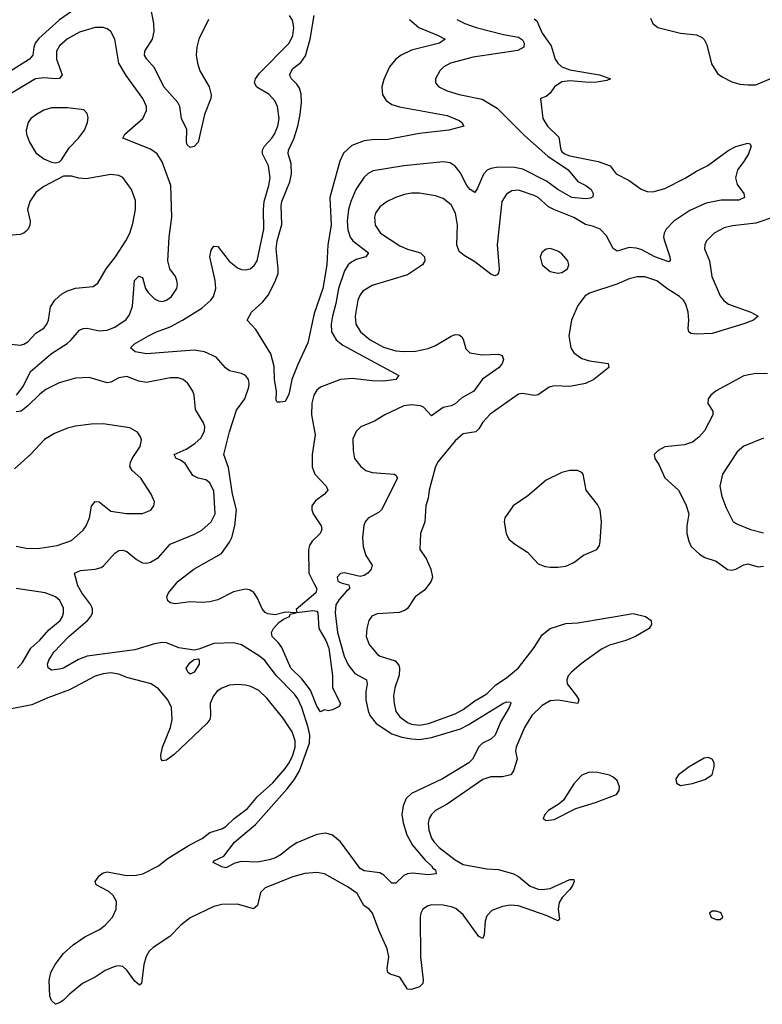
# Model space of a CAD drawing. Header units: inches. Extents: x 1449094 to 1618372, y 389908 to 534307.
# Tile 477 of 494: x 1595728 to 1599483, y 507869 to 512849. Entities that reach past the tile are written whole.
import ezdxf

# ---------------------------------------------------------------- set-up
doc = ezdxf.new("R2010")
doc.units = ezdxf.units.IN
doc.header["$MEASUREMENT"] = 0
doc.layers.add('B5590', color=7, linetype='Continuous')
doc.layers.add('B5591', color=7, linetype='Continuous')

msp = doc.modelspace()

# ---------------------------------------------------------------- linework, layer by layer
at = {"layer": 'B5590', "color": 5}
for points, elevation in [([(1597801.6, 510000), (1597775.2, 509964.8), (1597728.7, 509930), (1597690, 509871.5), (1597677.6, 509862.4), (1597648.4, 509851.6), (1597535.3, 509844.7), (1597508.3, 509831.7), (1597493.7, 509810), (1597483.2, 509770), (1597479.7, 509730), (1597494.9, 509690), (1597538.3, 509638.3), (1597550.4, 509630), (1597626.6, 509606.6), (1597644.6, 509584.6), (1597648.5, 509570), (1597646.6, 509533.4), (1597625.2, 509470), (1597618.5, 509430), (1597621.5, 509390), (1597631.1, 509350), (1597650, 509322.6), (1597690, 509294.8), (1597710, 509286.1), (1597750, 509281.3), (1597795.4, 509290), (1597930, 509337.9), (1597970, 509360.6), (1598030, 509404.7), (1598090, 509439.1), (1598135.1, 509484.9), (1598190, 509520.1), (1598250, 509571.6), (1598330, 509673.7), (1598370, 509738), (1598410, 509770.9), (1598490, 509795.8), (1598550, 509798), (1598830, 509846), (1598892, 509830), (1598921, 509810), (1598922.8, 509790), (1598911, 509770), (1598842, 509730), (1598792.4, 509710), (1598710, 509685.4), (1598670, 509666), (1598568, 509592), (1598518.4, 509550), (1598501.4, 509530), (1598494.2, 509510), (1598496.3, 509490), (1598544.5, 509430), (1598555, 509410), (1598550.4, 509390), (1598451.5, 509408.5), (1598410, 509403.9), (1598370, 509381.3), (1598317.8, 509330), (1598280.2, 509270), (1598239, 509170), (1598235.6, 509150), (1598244.2, 509110), (1598224.5, 509050), (1598211.5, 509030), (1598170, 509019.9), (1598110, 509019.4), (1598070, 509006.3), (1597890, 508881.6), (1597831, 508849), (1597810.3, 508830), (1597798.3, 508810), (1597793.6, 508786.4), (1597796.8, 508750), (1597810.9, 508710), (1597823.9, 508690), (1597850, 508662.7), (1597930, 508599.4), (1597970, 508577), (1598090, 508554.4), (1598150, 508550.6), (1598225.3, 508530), (1598250, 508516.6), (1598310, 508467.3), (1598350, 508451.5), (1598370, 508449.4), (1598410, 508455.5), (1598510, 508500.3), (1598530, 508501), (1598532.3, 508490), (1598523.2, 508470), (1598510, 508449.8), (1598470.6, 508409.4), (1598455.4, 508384.6), (1598451.6, 508350), (1598458.6, 508301.4), (1598450, 508291.8), (1598396.1, 508316.1), (1598250, 508367.4), (1598210, 508370.9), (1598170, 508364.4), (1598116.4, 508343.6), (1598090, 508317.4), (1598081.5, 508290), (1598077.6, 508222.4), (1598070, 508202.9), (1598050, 508212.4), (1597970, 508322.5), (1597933.5, 508353.5), (1597910, 508363.2), (1597868.9, 508371.1), (1597810, 508372.2), (1597790, 508366.6), (1597766.9, 508350), (1597756.5, 508330), (1597753.4, 508310), (1597754.2, 508110), (1597768.4, 507991.6), (1597766, 507974), (1597750, 507957.4), (1597710, 507944.6), (1597690, 507946.6), (1597650, 508006), (1597601.8, 508021.8), (1597589.8, 508029.8), (1597587.1, 508050), (1597595.5, 508110), (1597586.5, 508150), (1597543.8, 508243.8), (1597512.3, 508330), (1597496, 508350), (1597468.4, 508370), (1597434, 508430), (1597390, 508461.4), (1597270, 508529.8), (1597230, 508535.5), (1597170, 508530.8), (1597110, 508514.2), (1596970, 508458.9), (1596945.7, 508434.3), (1596930.1, 508369.9), (1596910, 508352.4), (1596830, 508375.8), (1596750, 508375), (1596710, 508364), (1596590, 508306.6), (1596542.4, 508270), (1596487.3, 508212.7), (1596402.9, 508157.2), (1596382.6, 508137.4), (1596368.4, 508111.6), (1596356.1, 508070), (1596344.7, 507975.3), (1596333.5, 507966.5), (1596310, 507986), (1596270, 508041.7), (1596250, 508061.4), (1596230, 508064.8), (1596210, 508060.6), (1596160, 508040), (1596110, 508006.5), (1596046.1, 507973.9), (1595979.7, 507920.3), (1595950, 507889.7), (1595930, 507876.2), (1595909.5, 507869.5), (1595889.4, 507889.4), (1595881.2, 507910), (1595878, 507990), (1595886.3, 508030), (1595907.2, 508070), (1595950, 508125.7), (1595998.9, 508170), (1596058, 508210), (1596132, 508248), (1596160.9, 508270), (1596197.1, 508310), (1596216.2, 508350), (1596217.1, 508390), (1596200.6, 508420.6), (1596179.5, 508439.5), (1596114.5, 508474.5), (1596109.6, 508490), (1596130, 508519.1), (1596150, 508534.9), (1596170, 508539.5), (1596270, 508520.8), (1596317.2, 508522.8), (1596351.5, 508530), (1596429.7, 508570), (1596474.5, 508605.5), (1596585.9, 508674.1), (1596651.3, 508708.7), (1596690, 508738.3), (1596750, 508757.5), (1596770, 508769), (1596812, 508810), (1596879.5, 508860.5), (1596930, 508920.7), (1597007.6, 508990), (1597070, 509061.3), (1597090.7, 509090), (1597109.6, 509130), (1597120.5, 509170), (1597121.7, 509201.7), (1597106.7, 509246.7), (1597058.1, 509318.1), (1596977.2, 509417.3), (1596937.2, 509457.2), (1596896.4, 509476.4), (1596870, 509483.4), (1596830, 509487), (1596790, 509483.7), (1596750, 509468.9), (1596727.5, 509452.5), (1596707.7, 509430), (1596691, 509390), (1596692.9, 509330), (1596689.3, 509310.7), (1596675.3, 509290), (1596510, 509132.8), (1596470, 509104), (1596450, 509100.9), (1596443.6, 509110), (1596441.7, 509130), (1596449.7, 509169.7), (1596490.4, 509269.6), (1596499.1, 509310), (1596495.6, 509370), (1596477.4, 509410), (1596430, 509465.7), (1596394, 509490), (1596270, 509522.8), (1596230, 509538.7), (1596190, 509545.2), (1596150, 509541.1), (1596109.8, 509529.8), (1595979.4, 509460.6), (1595870, 509419.6), (1595790, 509383.7), (1595670, 509360.1)], 480), ([(1597358.2, 510000), (1597391.8, 509991.8), (1597396.7, 509976.7), (1597395.8, 509970), (1597380.6, 509959.4), (1597343.3, 509916.7), (1597327.4, 509890), (1597322.9, 509850), (1597334.9, 509750), (1597369.7, 509629.7), (1597390, 509587.1), (1597423.2, 509543.2), (1597481.3, 509510), (1597485.9, 509490), (1597478, 509450), (1597479.3, 509410), (1597490, 509354), (1597499.6, 509330), (1597531.3, 509290), (1597610, 509238.2), (1597660.7, 509220.7), (1597710, 509211.3), (1597750, 509209.4), (1597810, 509219.7), (1597956.7, 509263.3), (1597996.7, 509283.3), (1598172, 509390), (1598190, 509399), (1598210, 509398), (1598212, 509392), (1598203.7, 509370), (1598160.9, 509299.1), (1598131.9, 509230), (1598110, 509211), (1598069.3, 509190.7), (1598050, 509171.6), (1598018, 509110), (1598000.2, 509090), (1597866.5, 509010), (1597710, 508935.2), (1597683.2, 508910), (1597666.9, 508873.1), (1597660.3, 508830), (1597667.6, 508787.6), (1597686.6, 508726.6), (1597714.7, 508674.7), (1597778.1, 508598.1), (1597810.2, 508570), (1597817.4, 508557.4), (1597830.3, 508550), (1597834.8, 508530), (1597795.4, 508524.6), (1597712.1, 508532.1), (1597690, 508528.7), (1597670, 508521), (1597630, 508482.4), (1597610, 508482.6), (1597570, 508522), (1597550, 508534), (1597470, 508545.2), (1597450, 508556.8), (1597350, 508691.8), (1597310, 508725.3), (1597275.7, 508735.7), (1597230, 508727.6), (1597130, 508686.6), (1597095.2, 508664.8), (1597050, 508626.4), (1597021.1, 508610), (1596990, 508599.5), (1596930, 508587.7), (1596848.1, 508591.9), (1596816.7, 508583.3), (1596770, 508559.3), (1596750, 508564), (1596706.8, 508586.8), (1596710, 508594.8), (1596761.3, 508618.7), (1596814.8, 508690), (1596921.2, 508778.8), (1597080.7, 508959.3), (1597115.6, 509004.4), (1597143.1, 509050), (1597193.8, 509190), (1597194.9, 509230), (1597186.7, 509270), (1597155.3, 509370), (1597134.6, 509414.6), (1597117.6, 509437.6), (1597026.8, 509530), (1596968, 509608), (1596941, 509630), (1596850, 509688.1), (1596810, 509696.8), (1596710, 509693.6), (1596634.8, 509665.2), (1596610, 509661.2), (1596532.7, 509672.7), (1596470, 509698.2), (1596450, 509699.8), (1596410, 509692.5), (1596310, 509661.8), (1596070, 509631), (1596026.2, 509613.8), (1595950, 509569.8), (1595930, 509565.1), (1595890, 509559.5), (1595872, 509572), (1595869.8, 509590), (1595876.4, 509610), (1595901.8, 509650), (1595976.8, 509730), (1596071.3, 509810), (1596087.8, 509830), (1596096.1, 509850), (1596096.3, 509870), (1596088.5, 509890), (1596043, 509950), (1596020.7, 509990), (1596018.3, 510000)], 460), ([(1597215.9, 510000), (1597231, 509970), (1597226.5, 509950), (1597126.2, 509866.2), (1597130.5, 509850.5), (1597210, 509861.8), (1597230, 509857.4), (1597235.9, 509850), (1597241, 509770), (1597276.6, 509710), (1597292.3, 509670), (1597309.4, 509530.6), (1597309.2, 509470), (1597351, 509390), (1597344.5, 509375.5), (1597310, 509359), (1597290, 509354), (1597270, 509359.3), (1597250, 509349.4), (1597230, 509377.4), (1597198.1, 509458.1), (1597155.4, 509515.4), (1597099.4, 509570), (1597053.2, 509673.2), (1597037.3, 509697.3), (1597005.7, 509730), (1597002.4, 509750), (1597011.6, 509770), (1597039.2, 509800.8), (1597062.4, 509817.6), (1597092.2, 509830), (1597096.6, 509843.4), (1597126, 509850), (1597071.9, 509851.9), (1597020.6, 509839.4), (1596983.7, 509843.7), (1596970, 509850.8), (1596955, 509870), (1596930, 509924), (1596911.5, 509951.5), (1596890, 509966.2), (1596870, 509969.8), (1596810, 509956.2), (1596730, 509915.3), (1596690, 509904.4), (1596650, 509901), (1596590, 509904.7), (1596514.2, 509894.2), (1596490, 509899.3), (1596477.2, 509910), (1596472.7, 509930), (1596480.9, 509950), (1596521.6, 510000)], 440), ([(1595716.5, 509570), (1595742, 509598), (1595784.5, 509670), (1595830, 509711.6), (1595876.2, 509763.8), (1595932.4, 509810), (1595945.5, 509830), (1595950.7, 509850), (1595950, 509872.3), (1595931.4, 509911.4), (1595910, 509930.6), (1595858, 509950), (1595710, 509971.8)], 480)]:
    msp.add_lwpolyline(points, dxfattribs=dict(at, elevation=elevation))
for points, elevation in [([(1596590, 509538.4), (1596578.4, 509550), (1596569.8, 509570), (1596590, 509598.9), (1596610, 509613.4), (1596630, 509616.4), (1596635.8, 509610), (1596635.8, 509590), (1596610, 509549.6)], 460), ([(1599210, 509118.4), (1599190, 509115.1), (1599113.4, 509070), (1599058.8, 509030), (1599046, 509010), (1599048.7, 508988.7), (1599070, 508976.3), (1599130, 508986.7), (1599192.9, 509007.1), (1599229.2, 509030), (1599239.6, 509070), (1599239.6, 509090), (1599229.6, 509109.6)], 520), ([(1598610, 509043.5), (1598570, 509027.8), (1598530, 508985.1), (1598477.6, 508902.4), (1598456.9, 508883.1), (1598403, 508850), (1598383, 508830), (1598374.8, 508810), (1598390, 508799.1), (1598430, 508804.2), (1598540, 508860), (1598639.3, 508890), (1598746, 508930), (1598759.6, 508950), (1598760.5, 508970), (1598750, 509000.9), (1598730, 509018.7), (1598710, 509028), (1598650, 509041.7)], 520), ([(1599230, 508341.2), (1599216, 508330), (1599224, 508310), (1599230, 508306), (1599250, 508299.1), (1599270, 508298.8), (1599284, 508310), (1599276, 508330), (1599270, 508334), (1599250, 508340.9)], 520)]:
    msp.add_lwpolyline(points, close=True, dxfattribs=dict(at, elevation=elevation))
at = {"layer": 'B5591', "color": 5}
for points, elevation in [([(1595990, 512890.5), (1595930, 512847.7), (1595825.2, 512754.8), (1595807.4, 512730), (1595799.9, 512710), (1595794, 512670), (1595778.4, 512650), (1595662.8, 512577.2)], 440), ([(1596521.6, 510000), (1596529.7, 510010), (1596609.6, 510070), (1596748.7, 510150), (1596790, 510206), (1596801.7, 510230), (1596817, 510290), (1596824.3, 510370), (1596804.9, 510450), (1596784.3, 510584.3), (1596761.1, 510650), (1596790, 510764.9), (1596825.4, 510874.6), (1596867.6, 510932.4), (1596886.4, 510990), (1596888.7, 511010), (1596885.1, 511030), (1596869.8, 511049.8), (1596850, 511059.8), (1596790, 511073.5), (1596768.4, 511088.4), (1596721.6, 511141.6), (1596663, 511170), (1596610, 511177.2), (1596370, 511159.1), (1596312.3, 511170), (1596289.5, 511190), (1596309.6, 511210), (1596380.5, 511250), (1596419.6, 511270), (1596490, 511296.6), (1596551, 511329), (1596649.8, 511390), (1596695.4, 511430), (1596709.1, 511450), (1596719.5, 511490), (1596716.5, 511530), (1596689.8, 511650), (1596696.9, 511683.1), (1596710, 511703), (1596730, 511701.6), (1596787.9, 511627.9), (1596830, 511594), (1596850, 511586.5), (1596870, 511584.7), (1596893.3, 511590), (1596914.5, 511605.5), (1596929.8, 511630), (1596962.8, 511790), (1596960.9, 511890), (1596964.8, 511930), (1596988.1, 512010), (1596994.1, 512050), (1596986.5, 512110), (1596956.2, 512170), (1596955.3, 512190), (1596965.9, 512210), (1597003.7, 512250), (1597016.3, 512270), (1597033, 512310), (1597040.2, 512350), (1597032.3, 512410), (1597018.2, 512438.2), (1596990.4, 512470.4), (1596927.8, 512507.8), (1596915.7, 512530), (1596919.9, 512550), (1596941, 512579), (1597091.2, 512730), (1597109.1, 512770), (1597114, 512810), (1597107.3, 512847.3), (1597092.9, 512870)], 440), ([(1596683.5, 512850), (1596634.6, 512750), (1596623.9, 512710), (1596620.9, 512670), (1596626.6, 512630), (1596639, 512590), (1596686.8, 512510), (1596697.1, 512470), (1596694.5, 512450), (1596662.5, 512370), (1596630.2, 512229.8), (1596610, 512207.3), (1596590, 512202.9), (1596575.9, 512215.9), (1596571.7, 512231.7), (1596573.3, 512293.3), (1596546.3, 512350), (1596537.6, 512410), (1596528.7, 512430), (1596458, 512510), (1596410, 512605.7), (1596370.8, 512650), (1596359.8, 512670), (1596361.5, 512690), (1596399.9, 512750), (1596407.9, 512790), (1596407.4, 512830), (1596391.6, 512910)], 440), ([(1597699, 512850), (1597746.4, 512810), (1597844.6, 512770), (1597880.5, 512750), (1597850.7, 512730), (1597710, 512694.6), (1597657.8, 512670), (1597630.3, 512650), (1597598.6, 512610), (1597570, 512547.3), (1597559.8, 512510), (1597562.5, 512470), (1597580.6, 512440.6), (1597610, 512421.1), (1597649, 512409), (1597890, 512364.4), (1597950, 512339.3), (1597964, 512330), (1597974.8, 512310), (1597898, 512290), (1597750, 512272.9), (1597590, 512243.9), (1597510, 512242.1), (1597470, 512236.5), (1597407.6, 512212.4), (1597365.6, 512174.4), (1597346.5, 512133.5), (1597296.4, 511950), (1597303.7, 511810), (1597285.8, 511710), (1597280.8, 511610), (1597261, 511490), (1597217.5, 511362.6), (1597185.3, 511214.7), (1597134.3, 511105.7), (1597104.6, 511030), (1597090, 510954), (1597070, 510919), (1597045.4, 510914.6), (1597030, 510914), (1597025.1, 510925.1), (1597027.7, 510970), (1597016.8, 511030), (1597015.7, 511095.7), (1596998.7, 511158.7), (1596922, 511282), (1596879, 511330), (1596900.9, 511370), (1596958, 511422), (1596984.6, 511455.4), (1597019.1, 511520.9), (1597034.7, 511565.3), (1597036.1, 511590), (1597025.2, 511690), (1597030.3, 511730), (1597053.7, 511813.7), (1597050.3, 511910), (1597054.5, 511930), (1597094.8, 512030), (1597102.8, 512070), (1597101.6, 512121.6), (1597086.5, 512170), (1597087.4, 512190), (1597114, 512246), (1597135, 512310), (1597146.9, 512370), (1597152.6, 512430), (1597152.3, 512472.3), (1597143.6, 512503.6), (1597130, 512523.5), (1597102.2, 512550), (1597092.4, 512570), (1597110, 512601.6), (1597150, 512632.8), (1597173.8, 512666.2), (1597196.8, 512750), (1597218.1, 512870)], 420), ([(1597939.5, 512850), (1597979.5, 512830), (1598037, 512810), (1598174.4, 512774.4), (1598250, 512760.4), (1598270, 512747.6), (1598278.5, 512730), (1598278, 512710), (1598246.4, 512693.6), (1598020.5, 512659.5), (1597906, 512630), (1597872.4, 512610), (1597852.7, 512590), (1597830.5, 512550), (1597830.6, 512530), (1597847.3, 512510), (1597890.5, 512490), (1597950.1, 512470.1), (1598066.6, 512446.6), (1598142.1, 512402.1), (1598282.3, 512262.3), (1598399.2, 512159.2), (1598501.8, 512090), (1598550, 512030.3), (1598590.4, 512010), (1598617.1, 511990), (1598627.3, 511970), (1598626.4, 511953.6), (1598613.8, 511946.2), (1598590, 511942.6), (1598519.5, 511950), (1598450, 511989.9), (1598392.6, 512032.6), (1598272.5, 512092.5), (1598230, 512102.2), (1598150, 512103.5), (1598110, 512096.6), (1598091.6, 512088.4), (1598072.9, 512067.1), (1598043.6, 511996.4), (1598030, 511975.8), (1598005.8, 511990), (1597990, 512011.1), (1597955.9, 512075.9), (1597930, 512107.6), (1597904.6, 512124.6), (1597870, 512130.8), (1597670, 512110.6), (1597515.9, 512084.1), (1597490, 512070.8), (1597470, 512053.1), (1597428.7, 511990), (1597402.2, 511930), (1597391.3, 511890), (1597384.9, 511830), (1597387.1, 511787.1), (1597399.2, 511750), (1597413, 511730), (1597491.6, 511670), (1597479.3, 511650), (1597430, 511635.6), (1597400.7, 511619.3), (1597389.3, 511610), (1597370, 511579.7), (1597340.1, 511490), (1597326.7, 511413.4), (1597309.6, 511350), (1597302.9, 511310), (1597305.4, 511270), (1597328.1, 511230), (1597362.4, 511202.4), (1597645.5, 511050), (1597630.8, 511030), (1597570, 511021), (1597510, 511023), (1597410, 511035.3), (1597350, 511029.1), (1597250, 510990.7), (1597230, 510975.6), (1597216, 510950), (1597205.9, 510910), (1597203.7, 510850), (1597221.7, 510750), (1597207.5, 510650), (1597207.5, 510587.5), (1597220.2, 510550), (1597277.4, 510490), (1597286.7, 510470), (1597270.4, 510450), (1597223.8, 510416.2), (1597206, 510390), (1597205, 510370), (1597212.4, 510350), (1597252.8, 510290), (1597256, 510270), (1597247.2, 510250), (1597207.7, 510212.3), (1597194.3, 510190), (1597189.5, 510170), (1597190.7, 510050), (1597215.9, 510000)], 440), ([(1598330, 512854.2), (1598343, 512843), (1598370, 512780.9), (1598416.5, 512716.5), (1598435.6, 512650), (1598448.8, 512628.8), (1598470, 512611), (1598510, 512595.8), (1598660.5, 512570), (1598716, 512550), (1598697.8, 512542.3), (1598646.7, 512533.3), (1598608, 512532), (1598510, 512539.9), (1598470, 512534.2), (1598432.2, 512510), (1598410, 512477.4), (1598390, 512460.7), (1598362, 512450), (1598372.8, 512350), (1598396.9, 512310), (1598455.1, 512255.1), (1598464.6, 512190), (1598470, 512182.5), (1598482.5, 512170), (1598510, 512160.2), (1598652.7, 512132.7), (1598714, 512110), (1598744.9, 512070), (1598810, 512036.5), (1598870, 511991.9), (1598900.4, 511980.4), (1598930, 511978.4), (1598990, 511995.5), (1599093.1, 512046.9), (1599150, 512082.9), (1599208.2, 512111.8), (1599310, 512188), (1599350, 512207.7), (1599410, 512224.9), (1599421, 512221), (1599427.3, 512210), (1599413.4, 512170), (1599390, 512131.3), (1599357.3, 512090), (1599348, 512050), (1599356, 512016), (1599390.5, 511970), (1599393.4, 511950), (1599363.9, 511936.1), (1599275.8, 511935.8), (1599198.9, 511921.1), (1599116.4, 511883.6), (1599036.5, 511830), (1598996.5, 511790), (1598986.2, 511770), (1598984.4, 511750), (1598988.8, 511730), (1599016.1, 511650), (1599016.9, 511630), (1599010, 511624.2), (1598939.2, 511650), (1598870, 511686.1), (1598845.9, 511694.1), (1598810, 511696.5), (1598750, 511678.3), (1598730, 511691.8), (1598696.2, 511756.2), (1598662.6, 511790), (1598630, 511803.4), (1598590, 511812.6), (1598530, 511848), (1598428.7, 511888.7), (1598402.9, 511902.9), (1598350, 511949.8), (1598330, 511960.5), (1598250, 511987.2), (1598217.1, 511982.9), (1598190, 511966.6), (1598166.5, 511930), (1598142.7, 511710), (1598152.4, 511587.6), (1598150, 511568.7), (1598142, 511558), (1598130, 511554), (1598110, 511563), (1598030, 511624.8), (1597975.8, 511655.8), (1597950, 511677), (1597939.2, 511710), (1597942.5, 511810), (1597932.4, 511870), (1597910, 511913.5), (1597870, 511945.3), (1597830, 511958.5), (1597750, 511972.1), (1597710, 511972.2), (1597674.7, 511965.3), (1597628.2, 511950), (1597586.7, 511930), (1597550, 511902), (1597527.3, 511870), (1597521.6, 511850), (1597525.2, 511810), (1597552.8, 511770), (1597650, 511706.1), (1597690, 511688.3), (1597755.8, 511670), (1597775.3, 511650), (1597777.3, 511630), (1597764.6, 511610), (1597690, 511558), (1597510, 511504.1), (1597463.8, 511476.2), (1597450, 511458.3), (1597437.7, 511430), (1597424.1, 511350), (1597428.1, 511310), (1597451.8, 511270), (1597500.2, 511230), (1597567.6, 511192.4), (1597630, 511174.7), (1597670, 511170.7), (1597730, 511172.8), (1597793.4, 511186.6), (1597830, 511201.2), (1597910, 511249.2), (1597930, 511256.5), (1597950, 511256), (1597964.5, 511244.5), (1597970, 511234), (1597985, 511185), (1598005, 511165), (1598066.5, 511153.5), (1598150, 511158), (1598167.3, 511150), (1598174, 511130), (1598168.5, 511110), (1598153.4, 511090), (1598068.7, 511031.3), (1598024.6, 510970), (1597963.9, 510936.1), (1597930, 510906.9), (1597910, 510896.3), (1597870, 510887.1), (1597810, 510845.2), (1597770, 510889.6), (1597755.5, 510895.6), (1597710, 510901.8), (1597670, 510896.8), (1597574.8, 510850), (1597521.7, 510818.3), (1597453, 510790), (1597430, 510767), (1597413.4, 510730), (1597414.9, 510670), (1597422, 510630), (1597452.7, 510590), (1597479.1, 510570), (1597510, 510558.9), (1597621, 510550), (1597630, 510544.9), (1597639.5, 510530), (1597558.3, 510370), (1597543.1, 510356.9), (1597491.1, 510328.9), (1597476, 510310), (1597468.4, 510291.6), (1597462, 510230), (1597465.3, 510185.3), (1597478.9, 510138.9), (1597510.2, 510090), (1597505.5, 510070), (1597488.5, 510050), (1597470, 510038), (1597450, 510032.4), (1597370, 510051.9), (1597350, 510047.6), (1597334, 510030), (1597336.4, 510010), (1597350, 510002), (1597358.2, 510000)], 460), ([(1598917.6, 512857.6), (1598930.3, 512830), (1598954.4, 512810), (1599070, 512780.9), (1599150, 512772.6), (1599179.2, 512759.2), (1599190, 512748.2), (1599202.3, 512722.3), (1599225.9, 512625.9), (1599257, 512577), (1599279.6, 512559.7), (1599330, 512534.5), (1599370, 512522.9), (1599410, 512519.7), (1599450, 512520.2), (1599530, 512553.8)], 480), ([(1595713, 510950), (1595745.6, 510994.4), (1595782.5, 511070), (1595890, 511161.5), (1595968.1, 511211.9), (1595988.9, 511230), (1596030, 511279.6), (1596050, 511288.1), (1596070, 511289.3), (1596130, 511276.4), (1596170, 511278.6), (1596210, 511293.5), (1596266.6, 511333.4), (1596283.9, 511356.1), (1596299.3, 511400.7), (1596308.5, 511530), (1596330, 511552), (1596350, 511544.7), (1596364.6, 511490), (1596377.3, 511470), (1596410, 511437.3), (1596430, 511426.7), (1596450, 511423.2), (1596470, 511430.3), (1596495.8, 511450), (1596523, 511490), (1596526.6, 511510), (1596523.5, 511530), (1596515.8, 511550), (1596488, 511590), (1596476.9, 511630), (1596483.5, 511750), (1596498.2, 511850), (1596492.1, 512010), (1596448, 512130), (1596423.5, 512170), (1596390, 512194), (1596249.2, 512250), (1596259.5, 512270), (1596350.6, 512350), (1596369.8, 512390), (1596369.8, 512410), (1596351.8, 512450), (1596266.5, 512566.5), (1596229.4, 512629.4), (1596209.9, 512749.9), (1596190, 512789.6), (1596170, 512803.5), (1596150, 512809.8), (1596110, 512809), (1596030, 512786.3), (1595970, 512752.7), (1595930, 512717.2), (1595914.8, 512690), (1595914.8, 512650), (1595942.6, 512570), (1595930, 512551.1), (1595910, 512549.3), (1595850, 512555.8), (1595808.8, 512550), (1595673.4, 512470)], 460), ([(1595670, 511210.1), (1595730, 511203.2), (1595750, 511207.5), (1595770, 511220.2), (1595810, 511263.8), (1595850.4, 511289.6), (1595866, 511310), (1595873.3, 511330), (1595883.7, 511396.3), (1595906, 511430), (1595939, 511461), (1595970, 511478.4), (1596010, 511491.8), (1596099.6, 511500.4), (1596122.9, 511517.1), (1596165.6, 511590), (1596212, 511650), (1596265.2, 511730), (1596285.3, 511770), (1596301, 511819), (1596314.2, 511890), (1596314.6, 511934.6), (1596293.3, 511990), (1596250, 512051), (1596230, 512060.9), (1596190, 512066.8), (1596064.6, 512044.6), (1596027.2, 512047.2), (1595990, 512058), (1595950, 512058), (1595850, 512005.1), (1595810, 511975.1), (1595779.3, 511930), (1595768.7, 511890), (1595780.7, 511830), (1595780.2, 511810), (1595771.6, 511790), (1595761, 511779), (1595750, 511769.8), (1595730, 511762.7), (1595670, 511758)], 480), ([(1599550, 511853.6), (1599450, 511819.5), (1599332.6, 511807.4), (1599290, 511797.2), (1599240.4, 511770), (1599201.3, 511730), (1599192, 511710), (1599190.3, 511690), (1599215.5, 511630), (1599227.8, 511550), (1599270, 511452.7), (1599288.8, 511428.8), (1599312.9, 511410), (1599424.9, 511370), (1599462, 511350), (1599438.9, 511330), (1599390, 511310.6), (1599230, 511262.7), (1599150, 511258), (1599122.2, 511262.2), (1599111, 511271), (1599107.9, 511287.9), (1599111.6, 511330), (1599108.1, 511370), (1599096, 511410), (1599085, 511430), (1599064.7, 511450), (1599005.5, 511485.5), (1598950, 511529), (1598890, 511549), (1598850, 511548.9), (1598810, 511538.5), (1598748.4, 511511.6), (1598610, 511465.4), (1598587.1, 511452.9), (1598550, 511403.6), (1598518.2, 511330), (1598504.9, 511250), (1598515.8, 511190), (1598530, 511164.9), (1598570, 511135.6), (1598610, 511123.2), (1598704.7, 511110), (1598707.7, 511090), (1598631.7, 511030), (1598590, 511009.1), (1598510, 510994.3), (1598430, 510998.2), (1598406.4, 510990), (1598350, 510952.3), (1598330, 510947.8), (1598270, 510958.8), (1598250, 510955.1), (1598106.6, 510853.4), (1598070, 510814.5), (1598050, 510779.8), (1598034.5, 510765.5), (1597970, 510754.5), (1597930, 510718.5), (1597844.6, 510615.4), (1597830.9, 510589.1), (1597798.3, 510470), (1597793.6, 510430), (1597782.7, 510390), (1597777.6, 510310), (1597755.8, 510250), (1597752.3, 510170), (1597783.6, 510123.6), (1597807.8, 510070), (1597816.5, 510030), (1597809.1, 510010), (1597801.6, 510000)], 480), ([(1596018.3, 510000), (1596006, 510050), (1596036, 510064), (1596109.8, 510070.2), (1596140.6, 510079.4), (1596152.6, 510087.4), (1596209.1, 510150.9), (1596230, 510164), (1596250, 510166.5), (1596270, 510159), (1596319.6, 510119.6), (1596350, 510102), (1596370, 510100.2), (1596390, 510105.2), (1596430.9, 510130), (1596490, 510196.3), (1596613, 510247), (1596650, 510268.1), (1596696.5, 510310), (1596717.3, 510350), (1596710, 510465.2), (1596690, 510506.6), (1596670, 510521.4), (1596630, 510530.6), (1596604.1, 510544), (1596564.5, 510604.5), (1596541.6, 510621.6), (1596519.3, 510630), (1596509.5, 510650), (1596570, 510677.2), (1596614, 510706), (1596645.3, 510734.7), (1596663.1, 510770), (1596663.8, 510790), (1596657.6, 510810), (1596617.4, 510877.4), (1596611, 510950), (1596604, 510970), (1596578.7, 511010), (1596555.1, 511030), (1596530, 511037.2), (1596490, 511037.4), (1596370, 511013.5), (1596330, 511020.8), (1596270, 511044.1), (1596230, 511037.3), (1596190, 511016.2), (1596170, 511013.2), (1596079, 511039), (1596010, 511036.8), (1595927.2, 511012.8), (1595861, 510979), (1595830, 510956), (1595770, 510895.8), (1595736.3, 510870), (1595710, 510865.1)], 460), ([(1599510, 511057.4), (1599450, 511060.4), (1599390, 511047.4), (1599250, 510972.3), (1599223.7, 510950), (1599210, 510931.8), (1599207.8, 510907.8), (1599233.4, 510870), (1599232.7, 510850), (1599190.2, 510770), (1599162.4, 510737.6), (1599130, 510713.3), (1599090, 510698.2), (1598990, 510689.5), (1598956, 510670), (1598936, 510650), (1598939.1, 510630), (1598959.4, 510599.4), (1598990, 510532.4), (1599059.6, 510470), (1599096.9, 510396.9), (1599112.2, 510350), (1599101.2, 510290), (1599102, 510250), (1599111.2, 510211.2), (1599124.3, 510184.3), (1599165.7, 510145.7), (1599193.4, 510130), (1599250.4, 510110), (1599307.7, 510067.7), (1599330, 510064.6), (1599350, 510070.3), (1599390, 510092.6), (1599410, 510097.3), (1599461.7, 510081.7), (1599490, 510085.1)], 520), ([(1595710, 510187.3), (1595770, 510175.3), (1595830, 510176.1), (1595918, 510190), (1595990, 510215.9), (1596050, 510268), (1596065.3, 510290), (1596080.7, 510330), (1596090.9, 510389.1), (1596110, 510411.8), (1596130, 510410.3), (1596190, 510363.9), (1596268.6, 510351.4), (1596350, 510352), (1596391.1, 510368.9), (1596407, 510390), (1596409.4, 510410.6), (1596393, 510450), (1596341.1, 510530), (1596296.9, 510570), (1596286, 510590), (1596288, 510610), (1596296.5, 510630), (1596336.8, 510690), (1596344, 510724), (1596339.5, 510739.5), (1596323.3, 510763.3), (1596284.9, 510784.9), (1596150, 510804.8), (1596090, 510804.2), (1596010, 510794.2), (1595970, 510783.1), (1595903.8, 510756.2), (1595853.5, 510726.5), (1595782.8, 510650), (1595702.3, 510577.7)], 480), ([(1599490, 510732.3), (1599390, 510692.6), (1599356, 510664), (1599281.3, 510550), (1599269.2, 510490), (1599278, 510438), (1599300, 510380), (1599336.4, 510310), (1599357, 510297), (1599423, 510270), (1599490, 510253.7)], 540)]:
    msp.add_lwpolyline(points, dxfattribs=dict(at, elevation=elevation))
for points, elevation in [([(1595970, 512404), (1595890, 512403.5), (1595850, 512390.9), (1595813, 512370), (1595784.9, 512350), (1595770.4, 512330), (1595760.3, 512290), (1595762.3, 512270), (1595778.3, 512230), (1595810, 512176.4), (1595850, 512145.2), (1595890, 512128.5), (1595910, 512125.5), (1595930, 512130.6), (1595940.1, 512139.9), (1595979.1, 512200.9), (1596025.4, 512250), (1596055.8, 512290), (1596071.6, 512330), (1596074, 512354), (1596070, 512375.3), (1596053.3, 512393.3)], 480), ([(1598410, 511692), (1598390, 511689), (1598368.5, 511671.5), (1598360.7, 511650), (1598370.7, 511610), (1598410, 511576.3), (1598450, 511568), (1598470, 511570.8), (1598499, 511590), (1598505.2, 511610), (1598499.3, 511630), (1598470, 511665.2), (1598450, 511678)], 480), ([(1598510, 510569.7), (1598470, 510559.7), (1598390, 510520.5), (1598298.5, 510441.5), (1598223, 510390), (1598181.6, 510330), (1598177.6, 510310), (1598188.5, 510250), (1598202.2, 510222.2), (1598230, 510197.6), (1598296.4, 510156.4), (1598350, 510097.1), (1598384.5, 510084.5), (1598410, 510080.8), (1598450, 510080.2), (1598490, 510085.6), (1598530, 510104.7), (1598578.6, 510141.4), (1598647.3, 510170), (1598659.7, 510190), (1598663.5, 510210), (1598670.9, 510310), (1598662.6, 510370), (1598650, 510397), (1598592.3, 510470), (1598578, 510550), (1598570, 510559.3), (1598549.6, 510569.6)], 520)]:
    msp.add_lwpolyline(points, close=True, dxfattribs=dict(at, elevation=elevation))

doc.saveas('drawing.dxf')
